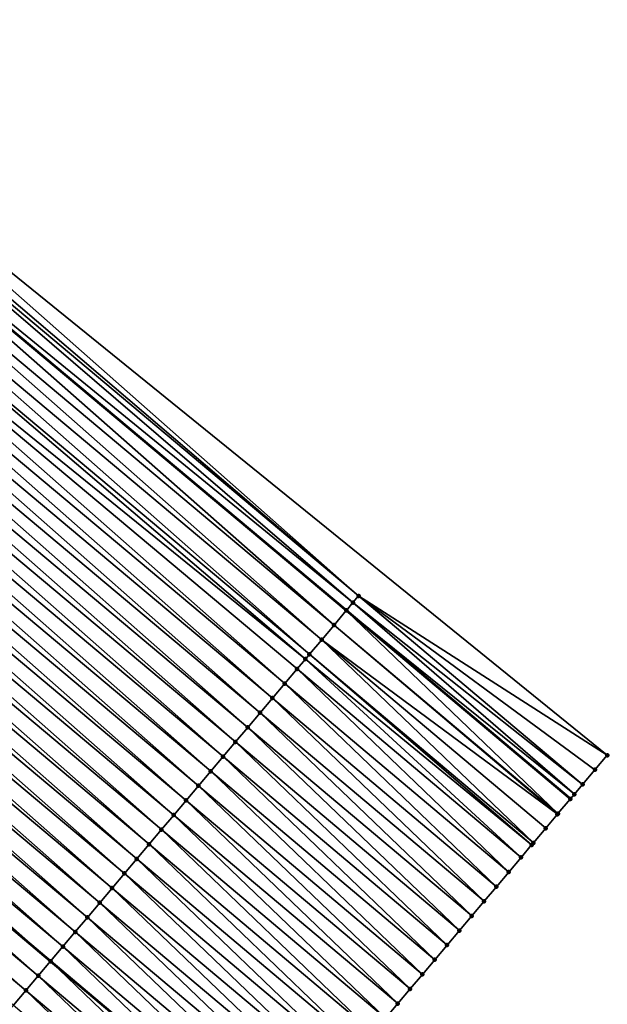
# Model space of a CAD drawing. Header units: feet. Extents: x 2007189 to 2022806, y 818621 to 837694.
# Tile 418 of 656: x 2017354 to 2017369, y 818634 to 818660. Entities that reach past the tile are written whole.
import ezdxf

# ---------------------------------------------------------------- set-up
doc = ezdxf.new("R2010")
doc.units = ezdxf.units.FT
doc.header["$MEASUREMENT"] = 0
for name, color, linetype, lineweight in [('EP_Travel Lane', 172, 'Continuous', 53), ('Road Shots', 141, 'Continuous', 100), ('Road X-Section', 40, 'Continuous', 13), ('STRIPING', 60, 'Continuous', 53)]:
    doc.layers.add(name, color=color, linetype=linetype, lineweight=lineweight)
doc.layers.add('I-77-MM17-21_SB-Surface-Border', color=7, linetype='Continuous')
doc.layers.add('I-77-MM17-21_SB-Surface-TIN', color=7, linetype='Continuous')

msp = doc.modelspace()

# ---------------------------------------------------------------- linework, layer by layer
at = {"layer": 'EP_Travel Lane'}
msp.add_polyline3d([(2017071.0103465, 818888.3726488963, 278.9807868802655), (2017086.348633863, 818875.5380185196, 279.1001611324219), (2017101.687014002, 818862.7033105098, 279.1695159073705), (2017117.025386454, 818849.868608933, 279.242949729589), (2017132.363798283, 818837.0338744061, 279.2951834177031), (2017147.702261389, 818824.1990969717, 279.319731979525), (2017163.040738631, 818811.3643077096, 279.3366750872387), (2017178.379234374, 818798.5295029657, 279.3436157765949), (2017193.717850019, 818785.6945978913, 279.2859228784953), (2017209.069217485, 818772.8489755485, 279.2740053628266), (2017224.407591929, 818760.014025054, 279.2363006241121), (2017239.746218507, 818747.178863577, 279.2727614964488), (2017255.08455113, 818734.3439480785, 279.222759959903), (2017270.422764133, 818721.509132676, 279.1375823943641), (2017285.76092519, 818708.6743607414, 279.0371348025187), (2017301.099112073, 818695.8395671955, 278.9442828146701), (2017316.437250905, 818683.0048138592, 278.8373000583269), (2017331.775361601, 818670.1700840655, 278.7220561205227), (2017347.113417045, 818657.3354005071, 278.5905601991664), (2017362.467347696, 818644.47066308, 278.4045546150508), (2017368.32299968, 818639.537190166, 278.3972724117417)], dxfattribs=at)
at = {"layer": 'I-77-MM17-21_SB-Surface-Border', "color": 3, "linetype": 'Continuous', "lineweight": -3}
msp.add_polyline3d([(2017347.766712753, 818658.1143009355, 278.5960103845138), (2017369.288377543, 818640.683039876, 278.3945349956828), (2017368.966219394, 818640.3006603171, 278.3950254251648), (2017368.644067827, 818639.9182752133, 278.3968595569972), (2017368.428541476, 818639.6624574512, 278.3974704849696), (2017368.32299968, 818639.537190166, 278.3972724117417), (2017368.321909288, 818639.5358959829, 278.397270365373), (2017367.999724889, 818639.1535385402, 278.3924011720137), (2017367.985590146, 818639.1367653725, 278.3920404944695), (2017367.677510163, 818638.7712066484, 278.3813401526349), (2017367.355284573, 818638.3888839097, 278.3680609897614), (2017367.309048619, 818638.3340252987, 278.366090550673), (2017367.033056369, 818638.0065633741, 278.3542478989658), (2017366.710834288, 818637.6242376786, 278.3416852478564), (2017366.388621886, 818637.2419038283, 278.3310987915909), (2017366.06641839, 818636.8595624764, 278.3223303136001), (2017365.744221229, 818636.4772157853, 278.3148556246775), (2017365.42202502, 818636.0948682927, 278.3075752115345), (2017365.099827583, 818635.7125218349, 278.3000440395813), (2017364.777626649, 818635.3301783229, 278.2917989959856), (2017364.455420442, 818634.9478392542, 278.2824771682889), (2017364.133212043, 818634.5655020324, 278.2727077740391), (2017363.81100297, 818634.1831653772, 278.2628010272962), (2017363.488796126, 818633.8008268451, 278.2533491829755)], dxfattribs=at)
at = {"layer": 'I-77-MM17-21_SB-Surface-TIN', "color": 128, "linetype": 'Continuous', "lineweight": -3}
for points in [[(2017362.788431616, 818644.851763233, 278.4045052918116), (2017347.766712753, 818658.1143009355, 278.5960103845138), (2017347.554318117, 818657.8610451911, 278.5979245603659)], [(2017369.288377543, 818640.683039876, 278.3945349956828), (2017347.766712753, 818658.1143009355, 278.5960103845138), (2017362.788431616, 818644.851763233, 278.4045052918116)], [(2017362.639334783, 818644.6747904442, 278.4052460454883), (2017347.445412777, 818657.7312000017, 278.5972131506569), (2017347.124087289, 818657.3481204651, 278.5909073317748)], [(2017362.788431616, 818644.851763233, 278.4045052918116), (2017347.554318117, 818657.8610451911, 278.5979245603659), (2017347.445412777, 818657.7312000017, 278.5972131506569)], [(2017362.639334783, 818644.6747904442, 278.4052460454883), (2017362.788431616, 818644.851763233, 278.4045052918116), (2017347.445412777, 818657.7312000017, 278.5972131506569)], [(2017362.144104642, 818644.08701311, 278.4033067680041), (2017347.113417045, 818657.3354005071, 278.5905601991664), (2017346.802747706, 818656.9650527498, 278.5804532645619)], [(2017347.124087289, 818657.3481204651, 278.5909073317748), (2017347.113417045, 818657.3354005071, 278.5905601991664), (2017362.467347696, 818644.47066308, 278.4045546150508)], [(2017362.466271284, 818644.4693855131, 278.4045502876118), (2017362.467347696, 818644.47066308, 278.4045546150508), (2017347.113417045, 818657.3354005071, 278.5905601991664)], [(2017362.144104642, 818644.08701311, 278.4033067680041), (2017362.466271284, 818644.4693855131, 278.4045502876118), (2017347.113417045, 818657.3354005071, 278.5905601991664)], [(2017362.639334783, 818644.6747904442, 278.4052460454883), (2017347.124087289, 818657.3481204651, 278.5909073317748), (2017362.467347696, 818644.47066308, 278.4045546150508)], [(2017361.821927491, 818643.7046495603, 278.3999178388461), (2017346.802747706, 818656.9650527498, 278.5804532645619), (2017346.481399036, 818656.581992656, 278.5673247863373)], [(2017361.821927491, 818643.7046495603, 278.3999178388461), (2017362.144104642, 818644.08701311, 278.4033067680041), (2017346.802747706, 818656.9650527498, 278.5804532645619)], [(2017361.499738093, 818643.3222963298, 278.3940281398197), (2017346.481399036, 818656.581992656, 278.5673247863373), (2017346.160050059, 818656.1989328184, 278.5541063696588)], [(2017361.499738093, 818643.3222963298, 278.3940281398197), (2017361.821927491, 818643.7046495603, 278.3999178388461), (2017346.481399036, 818656.581992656, 278.5673247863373)], [(2017361.394746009, 818643.1977044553, 278.3915214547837), (2017346.160050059, 818656.1989328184, 278.5541063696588), (2017345.838704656, 818655.8158699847, 278.5419393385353)], [(2017361.394746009, 818643.1977044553, 278.3915214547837), (2017361.499738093, 818643.3222963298, 278.3940281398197), (2017346.160050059, 818656.1989328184, 278.5541063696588)], [(2017360.85531153, 818642.5576301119, 278.3724964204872), (2017345.838704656, 818655.8158699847, 278.5419393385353), (2017345.517366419, 818655.4328011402, 278.5318815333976)], [(2017360.85531153, 818642.5576301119, 278.3724964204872), (2017361.177532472, 818642.9399567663, 278.3848264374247), (2017345.838704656, 818655.8158699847, 278.5419393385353)], [(2017361.177532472, 818642.9399567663, 278.3848264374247), (2017361.394746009, 818643.1977044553, 278.3915214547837), (2017345.838704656, 818655.8158699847, 278.5419393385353)], [(2017360.533091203, 818642.175302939, 278.3602920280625), (2017345.517366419, 818655.4328011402, 278.5318815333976), (2017345.196031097, 818655.0497298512, 278.5226815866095)], [(2017360.533091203, 818642.175302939, 278.3602920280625), (2017360.85531153, 818642.5576301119, 278.3724964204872), (2017345.517366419, 818655.4328011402, 278.5318815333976)], [(2017360.210879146, 818641.792968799, 278.3497760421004), (2017345.196031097, 818655.0497298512, 278.5226815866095), (2017344.874696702, 818654.6666577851, 278.513754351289)], [(2017360.210879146, 818641.792968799, 278.3497760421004), (2017360.533091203, 818642.175302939, 278.3602920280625), (2017345.196031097, 818655.0497298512, 278.5226815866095)], [(2017359.888676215, 818641.4106269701, 278.3411233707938), (2017344.874696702, 818654.6666577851, 278.513754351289), (2017344.553362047, 818654.2835859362, 278.5047508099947)], [(2017359.888676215, 818641.4106269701, 278.3411233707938), (2017360.210879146, 818641.792968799, 278.3497760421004), (2017344.874696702, 818654.6666577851, 278.513754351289)], [(2017359.566475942, 818641.0282829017, 278.3330133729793), (2017344.553362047, 818654.2835859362, 278.5047508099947), (2017344.232026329, 818653.9005149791, 278.4954343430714)], [(2017359.566475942, 818641.0282829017, 278.3330133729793), (2017359.888676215, 818641.4106269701, 278.3411233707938), (2017344.553362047, 818654.2835859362, 278.5047508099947)], [(2017359.244274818, 818640.64593955, 278.3247296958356), (2017344.232026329, 818653.9005149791, 278.4954343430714), (2017343.910691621, 818653.5174431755, 278.4864149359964)], [(2017359.244274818, 818640.64593955, 278.3247296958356), (2017359.566475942, 818641.0282829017, 278.3330133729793), (2017344.232026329, 818653.9005149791, 278.4954343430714)], [(2017358.922075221, 818640.2635949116, 278.3167578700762), (2017343.910691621, 818653.5174431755, 278.4864149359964), (2017343.589358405, 818653.1343701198, 278.4778349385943)], [(2017358.922075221, 818640.2635949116, 278.3167578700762), (2017359.244274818, 818640.64593955, 278.3247296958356), (2017343.910691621, 818653.5174431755, 278.4864149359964)], [(2017358.599877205, 818639.8812489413, 278.3091087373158), (2017343.589358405, 818653.1343701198, 278.4778349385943), (2017343.268029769, 818652.7512932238, 278.4706025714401)], [(2017358.599877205, 818639.8812489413, 278.3091087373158), (2017358.922075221, 818640.2635949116, 278.3167578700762), (2017343.589358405, 818653.1343701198, 278.4778349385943)], [(2017358.277679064, 818639.4989030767, 278.3014340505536), (2017343.268029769, 818652.7512932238, 278.4706025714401), (2017342.946701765, 818652.3682157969, 278.4635564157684)], [(2017358.277679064, 818639.4989030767, 278.3014340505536), (2017358.599877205, 818639.8812489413, 278.3091087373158), (2017343.268029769, 818652.7512932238, 278.4706025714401)], [(2017357.955480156, 818639.1165578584, 278.2936027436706), (2017342.946701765, 818652.3682157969, 278.4635564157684), (2017342.62537106, 818651.9851406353, 278.4557154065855)], [(2017357.955480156, 818639.1165578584, 278.2936027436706), (2017358.277679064, 818639.4989030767, 278.3014340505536), (2017342.946701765, 818652.3682157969, 278.4635564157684)], [(2017357.633279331, 818638.7342142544, 278.2853801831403), (2017342.62537106, 818651.9851406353, 278.4557154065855), (2017342.304037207, 818651.6020681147, 278.4469475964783)], [(2017357.633279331, 818638.7342142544, 278.2853801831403), (2017357.955480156, 818639.1165578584, 278.2936027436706), (2017342.62537106, 818651.9851406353, 278.4557154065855)], [(2017357.311077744, 818638.351871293, 278.2770019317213), (2017342.304037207, 818651.6020681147, 278.4469475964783), (2017341.982703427, 818651.2189955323, 278.4382014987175)], [(2017357.311077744, 818638.351871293, 278.2770019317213), (2017357.633279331, 818638.7342142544, 278.2853801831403), (2017342.304037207, 818651.6020681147, 278.4469475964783)], [(2017356.988874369, 818637.9695298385, 278.2682585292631), (2017341.982703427, 818651.2189955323, 278.4382014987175), (2017341.66137439, 818650.8359189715, 278.4308514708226)], [(2017356.988874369, 818637.9695298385, 278.2682585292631), (2017357.311077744, 818638.351871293, 278.2770019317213), (2017341.982703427, 818651.2189955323, 278.4382014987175)], [(2017356.666670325, 818637.5871889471, 278.2593786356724), (2017341.66137439, 818650.8359189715, 278.4308514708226), (2017341.340046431, 818650.4528415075, 278.4238183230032)], [(2017356.666670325, 818637.5871889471, 278.2593786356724), (2017356.988874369, 818637.9695298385, 278.2682585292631), (2017341.66137439, 818650.8359189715, 278.4308514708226)], [(2017356.344467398, 818637.2048471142, 278.2507268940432), (2017341.340046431, 818650.4528415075, 278.4238183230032), (2017341.018715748, 818650.069766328, 278.4159835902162)], [(2017356.344467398, 818637.2048471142, 278.2507268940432), (2017356.666670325, 818637.5871889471, 278.2593786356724), (2017341.340046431, 818650.4528415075, 278.4238183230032)], [(2017356.022269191, 818636.8225013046, 278.2430388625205), (2017341.018715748, 818650.069766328, 278.4159835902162), (2017340.697382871, 818649.6866929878, 278.407503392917)], [(2017356.022269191, 818636.8225013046, 278.2430388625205), (2017356.344467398, 818637.2048471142, 278.2507268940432), (2017341.018715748, 818650.069766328, 278.4159835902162)], [(2017355.700070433, 818636.4401559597, 278.2352381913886), (2017340.697382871, 818649.6866929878, 278.407503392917), (2017340.376046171, 818649.3036228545, 278.3978979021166)], [(2017355.700070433, 818636.4401559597, 278.2352381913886), (2017356.022269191, 818636.8225013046, 278.2430388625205), (2017340.697382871, 818649.6866929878, 278.407503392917)], [(2017355.37787094, 818636.0578112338, 278.227287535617), (2017340.376046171, 818649.3036228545, 278.3978979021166), (2017340.054709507, 818648.9205526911, 278.3883029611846)], [(2017355.37787094, 818636.0578112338, 278.227287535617), (2017355.700070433, 818636.4401559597, 278.2352381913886), (2017340.376046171, 818649.3036228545, 278.3978979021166)], [(2017355.055670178, 818635.6754675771, 278.2190778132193), (2017340.054709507, 818648.9205526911, 278.3883029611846), (2017339.733371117, 818648.5374839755, 278.3781999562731)], [(2017355.055670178, 818635.6754675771, 278.2190778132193), (2017355.37787094, 818636.0578112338, 278.227287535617), (2017340.054709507, 818648.9205526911, 278.3883029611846)], [(2017339.733371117, 818648.5374839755, 278.3781999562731), (2017339.412036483, 818648.1544118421, 278.3692412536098), (2017354.733558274, 818635.293227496, 278.2110582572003)], [(2017355.055670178, 818635.6754675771, 278.2190778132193), (2017339.733371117, 818648.5374839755, 278.3781999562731), (2017354.733558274, 818635.293227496, 278.2110582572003)], [(2017354.41127235, 818634.9107771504, 278.2034127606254), (2017339.412036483, 818648.1544118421, 278.3692412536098), (2017339.090710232, 818647.7713332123, 278.3626722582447)], [(2017354.733470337, 818635.2931231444, 278.2110560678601), (2017354.733558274, 818635.293227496, 278.2110582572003), (2017339.412036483, 818648.1544118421, 278.3692412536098)], [(2017354.41127235, 818634.9107771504, 278.2034127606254), (2017354.733470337, 818635.2931231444, 278.2110560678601), (2017339.412036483, 818648.1544118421, 278.3692412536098)], [(2017354.08907239, 818634.5284328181, 278.1953666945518), (2017339.090710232, 818647.7713332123, 278.3626722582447), (2017338.769388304, 818647.3882506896, 278.3574143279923)], [(2017354.08907239, 818634.5284328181, 278.1953666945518), (2017354.41127235, 818634.9107771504, 278.2034127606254), (2017339.090710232, 818647.7713332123, 278.3626722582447)], [(2017353.766867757, 818634.1460924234, 278.1863664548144), (2017354.08907239, 818634.5284328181, 278.1953666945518), (2017338.769388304, 818647.3882506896, 278.3574143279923)], [(2017368.644067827, 818639.9182752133, 278.3968595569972), (2017362.788431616, 818644.851763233, 278.4045052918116), (2017362.639334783, 818644.6747904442, 278.4052460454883)], [(2017368.644067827, 818639.9182752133, 278.3968595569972), (2017368.966219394, 818640.3006603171, 278.3950254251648), (2017362.788431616, 818644.851763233, 278.4045052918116)], [(2017368.966219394, 818640.3006603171, 278.3950254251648), (2017369.288377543, 818640.683039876, 278.3945349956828), (2017362.788431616, 818644.851763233, 278.4045052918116)], [(2017368.428541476, 818639.6624574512, 278.3974704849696), (2017362.639334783, 818644.6747904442, 278.4052460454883), (2017362.467347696, 818644.47066308, 278.4045546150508)], [(2017368.428541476, 818639.6624574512, 278.3974704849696), (2017368.644067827, 818639.9182752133, 278.3968595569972), (2017362.639334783, 818644.6747904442, 278.4052460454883)], [(2017367.999724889, 818639.1535385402, 278.3924011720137), (2017362.466271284, 818644.4693855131, 278.4045502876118), (2017362.144104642, 818644.08701311, 278.4033067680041)], [(2017368.321909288, 818639.5358959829, 278.397270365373), (2017362.467347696, 818644.47066308, 278.4045546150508), (2017362.466271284, 818644.4693855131, 278.4045502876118)], [(2017367.999724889, 818639.1535385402, 278.3924011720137), (2017368.321909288, 818639.5358959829, 278.397270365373), (2017362.466271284, 818644.4693855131, 278.4045502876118)], [(2017368.428541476, 818639.6624574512, 278.3974704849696), (2017362.467347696, 818644.47066308, 278.4045546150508), (2017368.32299968, 818639.537190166, 278.3972724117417)], [(2017368.321909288, 818639.5358959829, 278.397270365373), (2017368.32299968, 818639.537190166, 278.3972724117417), (2017362.467347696, 818644.47066308, 278.4045546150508)], [(2017367.985590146, 818639.1367653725, 278.3920404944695), (2017362.144104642, 818644.08701311, 278.4033067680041), (2017361.821927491, 818643.7046495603, 278.3999178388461)], [(2017367.985590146, 818639.1367653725, 278.3920404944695), (2017367.999724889, 818639.1535385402, 278.3924011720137), (2017362.144104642, 818644.08701311, 278.4033067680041)], [(2017367.355284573, 818638.3888839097, 278.3680609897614), (2017361.821927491, 818643.7046495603, 278.3999178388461), (2017361.499738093, 818643.3222963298, 278.3940281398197)], [(2017367.355284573, 818638.3888839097, 278.3680609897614), (2017367.677510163, 818638.7712066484, 278.3813401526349), (2017361.821927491, 818643.7046495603, 278.3999178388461)], [(2017367.677510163, 818638.7712066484, 278.3813401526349), (2017367.985590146, 818639.1367653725, 278.3920404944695), (2017361.821927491, 818643.7046495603, 278.3999178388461)], [(2017367.309048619, 818638.3340252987, 278.366090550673), (2017361.499738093, 818643.3222963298, 278.3940281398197), (2017361.394746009, 818643.1977044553, 278.3915214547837)], [(2017367.309048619, 818638.3340252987, 278.366090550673), (2017367.355284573, 818638.3888839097, 278.3680609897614), (2017361.499738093, 818643.3222963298, 278.3940281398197)], [(2017367.033056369, 818638.0065633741, 278.3542478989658), (2017361.394746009, 818643.1977044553, 278.3915214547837), (2017361.177532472, 818642.9399567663, 278.3848264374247)], [(2017367.033056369, 818638.0065633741, 278.3542478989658), (2017367.309048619, 818638.3340252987, 278.366090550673), (2017361.394746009, 818643.1977044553, 278.3915214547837)], [(2017366.710834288, 818637.6242376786, 278.3416852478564), (2017361.177532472, 818642.9399567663, 278.3848264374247), (2017360.85531153, 818642.5576301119, 278.3724964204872)], [(2017366.710834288, 818637.6242376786, 278.3416852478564), (2017367.033056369, 818638.0065633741, 278.3542478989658), (2017361.177532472, 818642.9399567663, 278.3848264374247)], [(2017366.388621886, 818637.2419038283, 278.3310987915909), (2017360.85531153, 818642.5576301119, 278.3724964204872), (2017360.533091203, 818642.175302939, 278.3602920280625)], [(2017366.388621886, 818637.2419038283, 278.3310987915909), (2017366.710834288, 818637.6242376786, 278.3416852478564), (2017360.85531153, 818642.5576301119, 278.3724964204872)], [(2017366.06641839, 818636.8595624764, 278.3223303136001), (2017360.533091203, 818642.175302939, 278.3602920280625), (2017360.210879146, 818641.792968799, 278.3497760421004)], [(2017366.06641839, 818636.8595624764, 278.3223303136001), (2017366.388621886, 818637.2419038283, 278.3310987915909), (2017360.533091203, 818642.175302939, 278.3602920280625)], [(2017365.744221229, 818636.4772157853, 278.3148556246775), (2017360.210879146, 818641.792968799, 278.3497760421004), (2017359.888676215, 818641.4106269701, 278.3411233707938)], [(2017365.744221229, 818636.4772157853, 278.3148556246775), (2017366.06641839, 818636.8595624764, 278.3223303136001), (2017360.210879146, 818641.792968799, 278.3497760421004)], [(2017365.42202502, 818636.0948682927, 278.3075752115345), (2017359.888676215, 818641.4106269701, 278.3411233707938), (2017359.566475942, 818641.0282829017, 278.3330133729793)], [(2017365.42202502, 818636.0948682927, 278.3075752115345), (2017365.744221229, 818636.4772157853, 278.3148556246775), (2017359.888676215, 818641.4106269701, 278.3411233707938)], [(2017365.099827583, 818635.7125218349, 278.3000440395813), (2017359.566475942, 818641.0282829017, 278.3330133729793), (2017359.244274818, 818640.64593955, 278.3247296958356)], [(2017365.099827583, 818635.7125218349, 278.3000440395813), (2017365.42202502, 818636.0948682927, 278.3075752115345), (2017359.566475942, 818641.0282829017, 278.3330133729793)], [(2017364.777626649, 818635.3301783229, 278.2917989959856), (2017359.244274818, 818640.64593955, 278.3247296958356), (2017358.922075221, 818640.2635949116, 278.3167578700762)], [(2017364.777626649, 818635.3301783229, 278.2917989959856), (2017365.099827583, 818635.7125218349, 278.3000440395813), (2017359.244274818, 818640.64593955, 278.3247296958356)], [(2017364.455420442, 818634.9478392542, 278.2824771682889), (2017358.922075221, 818640.2635949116, 278.3167578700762), (2017358.599877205, 818639.8812489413, 278.3091087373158)], [(2017364.455420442, 818634.9478392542, 278.2824771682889), (2017364.777626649, 818635.3301783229, 278.2917989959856), (2017358.922075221, 818640.2635949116, 278.3167578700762)], [(2017364.133212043, 818634.5655020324, 278.2727077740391), (2017358.599877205, 818639.8812489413, 278.3091087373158), (2017358.277679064, 818639.4989030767, 278.3014340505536)], [(2017364.133212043, 818634.5655020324, 278.2727077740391), (2017364.455420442, 818634.9478392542, 278.2824771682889), (2017358.599877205, 818639.8812489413, 278.3091087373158)], [(2017363.81100297, 818634.1831653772, 278.2628010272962), (2017358.277679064, 818639.4989030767, 278.3014340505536), (2017357.955480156, 818639.1165578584, 278.2936027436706)], [(2017363.81100297, 818634.1831653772, 278.2628010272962), (2017364.133212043, 818634.5655020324, 278.2727077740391), (2017358.277679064, 818639.4989030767, 278.3014340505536)], [(2017363.488796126, 818633.8008268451, 278.2533491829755), (2017357.955480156, 818639.1165578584, 278.2936027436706), (2017357.633279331, 818638.7342142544, 278.2853801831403)], [(2017363.488796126, 818633.8008268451, 278.2533491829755), (2017363.81100297, 818634.1831653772, 278.2628010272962), (2017357.955480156, 818639.1165578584, 278.2936027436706)], [(2017363.16659278, 818633.4184853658, 278.2446115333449), (2017357.633279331, 818638.7342142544, 278.2853801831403), (2017357.311077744, 818638.351871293, 278.2770019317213)], [(2017363.16659278, 818633.4184853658, 278.2446115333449), (2017363.488796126, 818633.8008268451, 278.2533491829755), (2017357.633279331, 818638.7342142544, 278.2853801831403)], [(2017362.844393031, 818633.0361408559, 278.236608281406), (2017357.311077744, 818638.351871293, 278.2770019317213), (2017356.988874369, 818637.9695298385, 278.2682585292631)], [(2017362.844393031, 818633.0361408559, 278.236608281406), (2017363.16659278, 818633.4184853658, 278.2446115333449), (2017357.311077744, 818638.351871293, 278.2770019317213)], [(2017362.522196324, 818632.6537937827, 278.2292262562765), (2017356.988874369, 818637.9695298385, 278.2682585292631), (2017356.666670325, 818637.5871889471, 278.2593786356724)], [(2017362.522196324, 818632.6537937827, 278.2292262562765), (2017362.844393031, 818633.0361408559, 278.236608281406), (2017356.988874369, 818637.9695298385, 278.2682585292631)], [(2017362.200000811, 818632.2714457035, 278.2220880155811), (2017356.666670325, 818637.5871889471, 278.2593786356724), (2017356.344467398, 818637.2048471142, 278.2507268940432)], [(2017362.200000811, 818632.2714457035, 278.2220880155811), (2017362.522196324, 818632.6537937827, 278.2292262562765), (2017356.666670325, 818637.5871889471, 278.2593786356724)], [(2017361.877804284, 818631.8890984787, 278.2147426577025), (2017356.344467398, 818637.2048471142, 278.2507268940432), (2017356.022269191, 818636.8225013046, 278.2430388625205)], [(2017361.877804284, 818631.8890984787, 278.2147426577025), (2017362.200000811, 818632.2714457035, 278.2220880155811), (2017356.344467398, 818637.2048471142, 278.2507268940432)], [(2017361.555613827, 818631.5067461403, 278.2086365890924), (2017356.022269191, 818636.8225013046, 278.2430388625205), (2017355.700070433, 818636.4401559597, 278.2352381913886)], [(2017361.555613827, 818631.5067461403, 278.2086365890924), (2017361.877804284, 818631.8890984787, 278.2147426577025), (2017356.022269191, 818636.8225013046, 278.2430388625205)], [(2017361.233416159, 818631.124399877, 278.2010582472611), (2017355.700070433, 818636.4401559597, 278.2352381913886), (2017355.37787094, 818636.0578112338, 278.227287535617)], [(2017361.233416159, 818631.124399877, 278.2010582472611), (2017361.555613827, 818631.5067461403, 278.2086365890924), (2017355.700070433, 818636.4401559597, 278.2352381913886)], [(2017360.911203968, 818630.7420658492, 278.1905147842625), (2017355.37787094, 818636.0578112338, 278.227287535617), (2017355.055670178, 818635.6754675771, 278.2190778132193)], [(2017360.911203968, 818630.7420658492, 278.1905147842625), (2017361.233416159, 818631.124399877, 278.2010582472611), (2017355.37787094, 818636.0578112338, 278.227287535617)], [(2017355.055670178, 818635.6754675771, 278.2190778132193), (2017354.733558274, 818635.293227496, 278.2110582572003), (2017360.589243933, 818630.3600547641, 278.1775914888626)], [(2017360.911203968, 818630.7420658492, 278.1905147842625), (2017355.055670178, 818635.6754675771, 278.2190778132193), (2017360.589243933, 818630.3600547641, 278.1775914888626)], [(2017360.266742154, 818629.9774293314, 278.1617852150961), (2017354.733470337, 818635.2931231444, 278.2110560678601), (2017354.41127235, 818634.9107771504, 278.2034127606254)], [(2017360.588980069, 818630.3597416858, 278.1775808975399), (2017354.733558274, 818635.293227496, 278.2110582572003), (2017354.733470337, 818635.2931231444, 278.2110560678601)], [(2017360.266742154, 818629.9774293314, 278.1617852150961), (2017360.588980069, 818630.3597416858, 278.1775808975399), (2017354.733470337, 818635.2931231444, 278.2110560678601)], [(2017360.588980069, 818630.3597416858, 278.1775808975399), (2017360.589243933, 818630.3600547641, 278.1775914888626), (2017354.733558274, 818635.293227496, 278.2110582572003)], [(2017359.944500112, 818629.5951204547, 278.1451468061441), (2017354.41127235, 818634.9107771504, 278.2034127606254), (2017354.08907239, 818634.5284328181, 278.1953666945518)], [(2017359.944500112, 818629.5951204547, 278.1451468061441), (2017360.266742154, 818629.9774293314, 278.1617852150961), (2017354.41127235, 818634.9107771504, 278.2034127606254)], [(2017359.622265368, 818629.212805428, 278.1299987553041), (2017354.08907239, 818634.5284328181, 278.1953666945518), (2017353.766867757, 818634.1460924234, 278.1863664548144)], [(2017359.622265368, 818629.212805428, 278.1299987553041), (2017359.944500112, 818629.5951204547, 278.1451468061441), (2017354.08907239, 818634.5284328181, 278.1953666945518)]]:
    msp.add_3dface(points, dxfattribs=at)
at = {"layer": 'Road Shots', "lineweight": 100}
for p in [(2017362.788431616, 818644.851763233, 278.4045052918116), (2017362.639334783, 818644.6747904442, 278.4052460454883), (2017362.466271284, 818644.4693855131, 278.4045502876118), (2017362.144104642, 818644.08701311, 278.4033067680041), (2017361.821927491, 818643.7046495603, 278.3999178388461), (2017361.499738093, 818643.3222963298, 278.3940281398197), (2017361.394746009, 818643.1977044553, 278.3915214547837), (2017361.177532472, 818642.9399567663, 278.3848264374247), (2017360.85531153, 818642.5576301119, 278.3724964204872), (2017360.533091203, 818642.175302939, 278.3602920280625), (2017360.210879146, 818641.792968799, 278.3497760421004), (2017359.888676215, 818641.4106269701, 278.3411233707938), (2017359.566475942, 818641.0282829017, 278.3330133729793), (2017359.244274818, 818640.64593955, 278.3247296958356), (2017369.288377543, 818640.683039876, 278.3945349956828), (2017358.922075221, 818640.2635949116, 278.3167578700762), (2017368.966219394, 818640.3006603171, 278.3950254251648), (2017358.599877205, 818639.8812489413, 278.3091087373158), (2017368.644067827, 818639.9182752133, 278.3968595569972), (2017358.277679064, 818639.4989030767, 278.3014340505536), (2017368.321909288, 818639.5358959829, 278.397270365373), (2017368.428541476, 818639.6624574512, 278.3974704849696), (2017357.955480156, 818639.1165578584, 278.2936027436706), (2017367.985590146, 818639.1367653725, 278.3920404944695), (2017367.999724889, 818639.1535385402, 278.3924011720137), (2017357.633279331, 818638.7342142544, 278.2853801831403), (2017367.677510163, 818638.7712066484, 278.3813401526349), (2017367.355284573, 818638.3888839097, 278.3680609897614), (2017357.311077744, 818638.351871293, 278.2770019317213), (2017367.309048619, 818638.3340252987, 278.366090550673), (2017356.988874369, 818637.9695298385, 278.2682585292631), (2017367.033056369, 818638.0065633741, 278.3542478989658), (2017366.710834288, 818637.6242376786, 278.3416852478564), (2017356.666670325, 818637.5871889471, 278.2593786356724), (2017356.344467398, 818637.2048471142, 278.2507268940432), (2017366.388621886, 818637.2419038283, 278.3310987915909), (2017366.06641839, 818636.8595624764, 278.3223303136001), (2017356.022269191, 818636.8225013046, 278.2430388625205), (2017355.700070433, 818636.4401559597, 278.2352381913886), (2017365.744221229, 818636.4772157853, 278.3148556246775), (2017365.42202502, 818636.0948682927, 278.3075752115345), (2017355.37787094, 818636.0578112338, 278.227287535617), (2017355.055670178, 818635.6754675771, 278.2190778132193), (2017365.099827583, 818635.7125218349, 278.3000440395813), (2017354.733470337, 818635.2931231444, 278.2110560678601), (2017364.777626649, 818635.3301783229, 278.2917989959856), (2017354.41127235, 818634.9107771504, 278.2034127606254), (2017364.455420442, 818634.9478392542, 278.2824771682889), (2017354.08907239, 818634.5284328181, 278.1953666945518), (2017364.133212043, 818634.5655020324, 278.2727077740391), (2017363.81100297, 818634.1831653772, 278.2628010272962)]:
    msp.add_point(p, dxfattribs=at)
at = {"layer": 'Road X-Section', "extrusion": (-0.7647393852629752, 0.6443078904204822, 0.006404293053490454), "elevation": -1015295.6582504, "flags": 128}
msp.add_lwpolyline([(-1925892.218723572, 6780.794495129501), (-1925891.987316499, 6780.795235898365), (-1925891.718723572, 6780.79454012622), (-1925891.218723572, 6780.793296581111), (-1925890.718723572, 6780.78990758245), (-1925890.218723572, 6780.784017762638), (-1925890.05579269, 6780.781511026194), (-1925889.718723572, 6780.774815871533), (-1925889.218723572, 6780.762485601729), (-1925888.718723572, 6780.750280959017), (-1925888.218723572, 6780.739764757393), (-1925887.718723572, 6780.731111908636), (-1925887.218723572, 6780.723001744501), (-1925886.718723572, 6780.714717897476), (-1925886.218723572, 6780.706745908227), (-1925885.718723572, 6780.699096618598), (-1925885.218723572, 6780.691421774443), (-1925884.718723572, 6780.683590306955), (-1925884.218723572, 6780.675367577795), (-1925883.718723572, 6780.666989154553), (-1925883.218723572, 6780.658245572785), (-1925882.718723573, 6780.649365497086), (-1925882.218723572, 6780.640713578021), (-1925881.718723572, 6780.633025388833), (-1925881.218723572, 6780.625224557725), (-1925880.718723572, 6780.617273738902), (-1925880.218723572, 6780.609063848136), (-1925879.718723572, 6780.601041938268), (-1925879.218723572, 6780.593398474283), (-1925878.718723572, 6780.585352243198), (-1925878.218723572, 6780.576351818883), (-1925877.718723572, 6780.566990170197), (-1925877.218723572, 6780.557740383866), (-1925876.718723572, 6780.54874787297), (-1925876.218723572, 6780.54033341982), (-1925875.718723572, 6780.532017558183), (-1925875.218723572, 6780.523956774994), (-1925874.718723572, 6780.51579006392), (-1925874.218723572, 6780.507480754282), (-1925873.718723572, 6780.499048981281), (-1925873.218723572, 6780.490426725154), (-1925872.718723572, 6780.481724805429), (-1925872.218723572, 6780.473084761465), (-1925871.718723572, 6780.464569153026), (-1925871.218723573, 6780.456455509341), (-1925870.718723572, 6780.449046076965), (-1925870.218723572, 6780.442631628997), (-1925869.718723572, 6780.437019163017), (-1925869.218723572, 6780.43117050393), (-1925868.718723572, 6780.422484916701), (-1925868.386649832, 6780.415048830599), (-1925868.218723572, 6780.4109142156), (-1925867.718723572, 6780.397703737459), (-1925867.218723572, 6780.383316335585), (-1925866.718723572, 6780.368167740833), (-1925866.218723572, 6780.35325612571), (-1925865.786364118, 6780.340577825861)], dxfattribs=at)
at = {"layer": 'Road X-Section', "extrusion": (-0.7647393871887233, 0.6443078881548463, 0.006404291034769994), "elevation": -1015303.320760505, "flags": 128}
msp.add_lwpolyline([(-1925893.215704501, 6780.831548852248), (-1925892.715704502, 6780.832039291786), (-1925892.215704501, 6780.833873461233), (-1925891.881198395, 6780.834484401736), (-1925891.715704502, 6780.834284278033), (-1925891.215704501, 6780.829414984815), (-1925891.193769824, 6780.829054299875), (-1925890.715704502, 6780.818353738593), (-1925890.215704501, 6780.80507430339), (-1925890.1439603, 6780.803103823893), (-1925889.715704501, 6780.791260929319), (-1925889.215704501, 6780.778698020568), (-1925888.715704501, 6780.768111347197), (-1925888.215704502, 6780.759342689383), (-1925887.715704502, 6780.751867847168), (-1925887.215704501, 6780.744587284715), (-1925886.715704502, 6780.737055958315), (-1925886.215704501, 6780.728810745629), (-1925885.715704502, 6780.719488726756), (-1925885.215704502, 6780.709719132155), (-1925884.715704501, 6780.699812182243), (-1925884.215704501, 6780.690360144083), (-1925883.715704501, 6780.681622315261), (-1925883.215704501, 6780.673618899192), (-1925882.715704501, 6780.666236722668), (-1925882.215704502, 6780.659098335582), (-1925881.715704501, 6780.651752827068), (-1925881.215704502, 6780.645646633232), (-1925880.715704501, 6780.638068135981), (-1925880.215704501, 6780.627524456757), (-1925879.715704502, 6780.614590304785), (-1925879.215704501, 6780.598794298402), (-1925878.715704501, 6780.582155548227), (-1925878.215704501, 6780.567007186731), (-1925877.715704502, 6780.554718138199), (-1925877.215704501, 6780.545823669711), (-1925877.026817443, 6780.543804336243), (-1925876.715704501, 6780.542728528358), (-1925876.215704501, 6780.542766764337), (-1925875.715704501, 6780.54157586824), (-1925875.215704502, 6780.537695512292), (-1925874.715704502, 6780.530693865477), (-1925874.215704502, 6780.52106978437), (-1925873.963674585, 6780.515377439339), (-1925873.715704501, 6780.509415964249), (-1925873.215704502, 6780.496601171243), (-1925872.715704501, 6780.482731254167), (-1925872.215704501, 6780.468219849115), (-1925871.715704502, 6780.453880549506), (-1925871.215704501, 6780.440320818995), (-1925870.715704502, 6780.428123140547), (-1925870.215704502, 6780.416978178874), (-1925869.715704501, 6780.407303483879), (-1925869.215704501, 6780.398305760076), (-1925868.715704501, 6780.388963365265), (-1925868.215704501, 6780.378246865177), (-1925867.715704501, 6780.366222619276), (-1925867.413960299, 6780.358491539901)], dxfattribs=at)
at = {"layer": 'STRIPING'}
msp.add_polyline3d([(2017063.453122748, 818879.3404541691, 278.7758136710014), (2017078.791449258, 818866.505802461, 278.8771013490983), (2017094.129821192, 818853.6711127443, 278.9538881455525), (2017109.468217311, 818840.8364027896, 279.0176162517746), (2017124.806624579, 818828.0016835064, 279.0753362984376), (2017140.145064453, 818815.1669369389, 279.1154617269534), (2017155.48357232, 818802.3321334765, 279.1189072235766), (2017170.822075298, 818789.4973341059, 279.1249876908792), (2017186.160611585, 818776.6625068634, 279.1131059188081), (2017201.498109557, 818763.8228882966, 279.1143185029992), (2017216.822033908, 818750.9707056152, 279.0770593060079), (2017232.146071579, 818738.1184278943, 279.0731551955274), (2017247.469995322, 818725.2662457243, 279.0357167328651), (2017262.793720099, 818712.4142304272, 278.9397199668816), (2017278.117412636, 818699.5622421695, 278.8342352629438), (2017293.441118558, 818686.7102426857, 278.7326902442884), (2017308.764809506, 818673.8582557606, 278.626737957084), (2017324.088504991, 818661.0062650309, 278.5221224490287), (2017339.412036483, 818648.1544118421, 278.3692412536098), (2017354.733558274, 818635.293227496, 278.2110582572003), (2017360.589243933, 818630.3600547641, 278.1775914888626)], dxfattribs=at)

doc.saveas('drawing.dxf')
